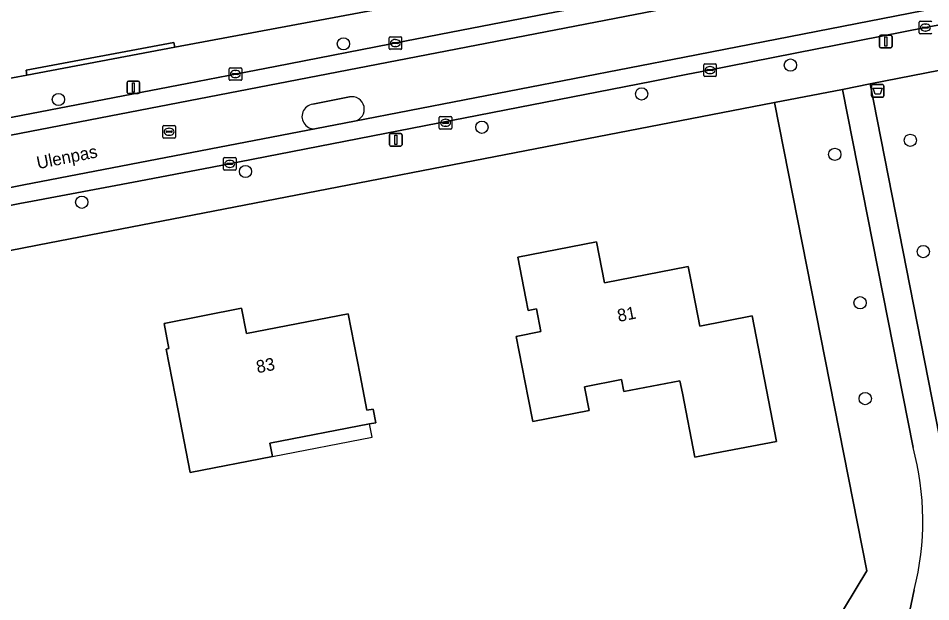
# Model space of a CAD drawing. Extents: x 157648 to 158502, y 379212 to 380938.
# Drawn here: x 158181.3 to 158254.1, y 380268.5 to 380315 of the extents above; entities that cross this region are included whole.
import ezdxf

# ---------------------------------------------------------------- set-up
doc = ezdxf.new("R2010")
doc.units = 0
for name, color, linetype in [('IMGEO_Afvalbak', 7, 'Continuous'), ('IMGEO_Boom', 7, 'Continuous'), ('IMGEO_Erf', 7, 'Continuous'), ('IMGEO_Groenvoorziening', 7, 'Continuous'), ('IMGEO_Haag', 7, 'Continuous'), ('IMGEO_Kolk', 7, 'Continuous'), ('IMGEO_Lichtmast', 7, 'Continuous'), ('IMGEO_Openbare_ruimte_label', 7, 'Continuous'), ('IMGEO_Pand', 7, 'Continuous'), ('IMGEO_Pand_nummerreeks', 7, 'Continuous'), ('IMGEO_Pand_overbouw', 7, 'Continuous'), ('IMGEO_Rijbaan_lokaal_gesloten', 7, 'Continuous'), ('IMGEO_Rioolput', 7, 'Continuous'), ('IMGEO_Verkeerseiland_gesloten', 7, 'Continuous'), ('IMGEO_Voetpad_halfverhard', 7, 'Continuous'), ('IMGEO_Voetpad_open', 7, 'Continuous')]:
    doc.layers.add(name, color=color, linetype=linetype)

msp = doc.modelspace()

# ---------------------------------------------------------------- linework, layer by layer
at = {"layer": 'IMGEO_Afvalbak'}
for p, q in [((158249.366, 380308.765), (158249.366, 380309.565)), ((158249.366, 380309.565), (158249.366, 380308.765)), ((158249.466, 380309.665), (158250.256, 380309.665)), ((158250.256, 380309.665), (158249.466, 380309.665)), ((158250.356, 380309.565), (158250.356, 380308.765)), ((158250.356, 380308.765), (158250.356, 380309.565)), ((158250.256, 380308.665), (158249.466, 380308.665)), ((158249.466, 380308.665), (158250.256, 380308.665))]:
    msp.add_line(p, q, dxfattribs=at)
msp.add_lwpolyline([(158249.509, 380309.379), (158250.213, 380309.379), (158250.064, 380308.909), (158249.658, 380308.909), (158249.509, 380309.379)], dxfattribs=at)
for centre, start, end in [((158249.466, 380309.565), 90, 180), ((158249.466, 380309.565), 90, 180), ((158250.256, 380309.565), 0, 90), ((158250.256, 380309.565), 360, 90), ((158249.466, 380308.765), 180, 270), ((158249.466, 380308.765), 180, 270), ((158250.256, 380308.765), 270, 0), ((158250.256, 380308.765), 270, 0)]:
    msp.add_arc(centre, 0.1, start, end, dxfattribs=at)
at = {"layer": 'IMGEO_Boom'}
for centre in [(158207.257, 380312.917), (158242.898, 380311.222), (158231.038, 380308.923), (158184.531, 380308.478), (158218.304, 380306.268), (158252.461, 380305.227), (158246.43, 380304.11), (158199.448, 380302.741), (158186.391, 380300.295), (158253.497, 380296.356), (158248.454, 380292.281), (158248.865, 380284.64)]:
    msp.add_circle(centre, 0.489, dxfattribs=at)
at = {"layer": 'IMGEO_Erf'}
for points in [[(158225.952, 380371.26), (158204.422, 380393.396), (158178.774, 380368.449), (158177.909, 380367.608), (158154.125, 380344.473), (158152.771, 380343.156), (158146.881, 380337.427), (158148.297, 380330.186), (158148.878, 380327.214), (158153.273, 380304.733), (158161.124, 380306.278), (158179.708, 380309.991), (158182.024, 380310.426), (158181.95, 380310.819), (158193.747, 380313.032), (158193.821, 380312.639), (158216.208, 380316.839), (158216.134, 380317.232), (158218.601, 380317.695), (158218.675, 380317.302), (158222.328, 380317.988), (158222.254, 380318.381), (158232.738, 380320.348)], [(158243.431, 380250), (158242.787, 380260.656), (158248.984, 380270.917), (158241.64, 380308.242), (158182.874, 380296.861), (158153.722, 380291.177)]]:
    msp.add_lwpolyline(points, dxfattribs=at)
for points in [[(158234.287, 380285.074), (158234.093, 380286.069), (158229.606, 380285.196), (158229.42, 380286.152), (158226.472, 380285.579), (158226.84, 380283.689), (158222.355, 380282.815), (158221.99, 380284.692), (158221.034, 380289.599), (158223.007, 380289.983), (158222.654, 380291.799), (158221.999, 380291.672), (158221.814, 380292.622), (158221.173, 380295.92), (158227.441, 380297.14), (158228.077, 380293.873), (158234.747, 380295.171), (158234.953, 380294.112), (158235.673, 380290.414), (158239.844, 380291.226), (158241.788, 380281.236), (158236.881, 380280.281), (158235.28, 380279.969)], [(158194.09, 380283.686), (158193.135, 380288.593), (158193.342, 380288.633), (158192.952, 380290.636), (158199.132, 380291.839), (158199.524, 380289.83), (158207.633, 380291.408), (158208.588, 380286.501), (158209.131, 380283.715), (158209.622, 380283.809), (158209.833, 380282.724), (158209.342, 380282.632), (158201.388, 380281.084), (158201.593, 380280.029), (158195.05, 380278.755)]]:
    msp.add_lwpolyline(points, close=True, dxfattribs=at)
at = {"layer": 'IMGEO_Groenvoorziening'}
msp.add_lwpolyline([(158193.821, 380312.639), (158193.747, 380313.032), (158181.95, 380310.819), (158182.024, 380310.426)], close=True, dxfattribs=at)
for points in [[(158258.955, 380273.913), (158254.843, 380310.82), (158249.246, 380309.722), (158255.06, 380280.231)], [(158252.678, 380280.756), (158247.042, 380309.288), (158241.64, 380308.242), (158248.984, 380270.917), (158242.787, 380260.656), (158243.431, 380250), (158245.234, 380221.247), (158245.754, 380218.66), (158248.342, 380219.248)], [(158248.704, 380250), (158252.76, 380269.402)]]:
    msp.add_lwpolyline(points, dxfattribs=at)
msp.add_arc((158231.253, 380274.924), 22.205, 345.60021, 15.22737, dxfattribs=at)
at = {"layer": 'IMGEO_Haag'}
msp.add_lwpolyline([(158193.821, 380312.639), (158193.747, 380313.032), (158181.95, 380310.819), (158182.024, 380310.426)], close=True, dxfattribs=at)
at = {"layer": 'IMGEO_Kolk'}
for p, q in [((158253.162, 380313.787), (158253.162, 380314.639)), ((158253.237, 380314.713), (158254.089, 380314.713)), ((158253.421, 380314.207), (158253.421, 380314.219)), ((158253.464, 380314.256), (158253.862, 380314.256)), ((158253.65, 380314.493), (158253.675, 380314.493)), ((158253.905, 380314.219), (158253.905, 380314.207)), ((158210.975, 380313.479), (158211.827, 380313.479)), ((158254.089, 380313.713), (158253.237, 380313.713)), ((158253.859, 380314.17), (158253.461, 380314.17)), ((158253.673, 380313.933), (158253.648, 380313.933)), ((158210.9, 380312.553), (158210.9, 380313.405)), ((158211.159, 380312.973), (158211.159, 380312.985)), ((158211.597, 380312.936), (158211.199, 380312.936)), ((158211.202, 380313.022), (158211.6, 380313.022)), ((158211.388, 380313.259), (158211.413, 380313.259)), ((158211.643, 380312.985), (158211.643, 380312.973)), ((158211.901, 380313.405), (158211.901, 380312.553)), ((158211.827, 380312.479), (158210.975, 380312.479)), ((158211.411, 380312.699), (158211.386, 380312.699)), ((158236.064, 380311.326), (158236.916, 380311.326)), ((158198.143, 380310.085), (158198.143, 380310.937)), ((158198.218, 380311.011), (158199.07, 380311.011)), ((158198.631, 380310.791), (158198.656, 380310.791)), ((158199.144, 380310.937), (158199.144, 380310.085)), ((158235.989, 380310.4), (158235.989, 380311.252)), ((158236.248, 380310.82), (158236.248, 380310.832)), ((158236.686, 380310.783), (158236.288, 380310.783)), ((158236.291, 380310.869), (158236.689, 380310.869)), ((158236.477, 380311.106), (158236.502, 380311.106)), ((158236.732, 380310.832), (158236.732, 380310.82)), ((158236.99, 380311.252), (158236.99, 380310.4)), ((158199.07, 380310.011), (158198.218, 380310.011)), ((158198.402, 380310.505), (158198.402, 380310.517)), ((158198.84, 380310.468), (158198.442, 380310.468)), ((158198.445, 380310.554), (158198.843, 380310.554)), ((158198.654, 380310.231), (158198.629, 380310.231)), ((158198.886, 380310.517), (158198.886, 380310.505)), ((158236.916, 380310.326), (158236.064, 380310.326)), ((158236.5, 380310.546), (158236.475, 380310.546)), ((158214.904, 380306.196), (158214.904, 380307.048)), ((158214.979, 380307.122), (158215.831, 380307.122)), ((158215.905, 380307.048), (158215.905, 380306.196)), ((158215.163, 380306.616), (158215.163, 380306.628)), ((158215.601, 380306.579), (158215.203, 380306.579)), ((158215.206, 380306.665), (158215.604, 380306.665)), ((158215.415, 380306.342), (158215.39, 380306.342)), ((158215.392, 380306.902), (158215.417, 380306.902)), ((158215.647, 380306.628), (158215.647, 380306.616)), ((158215.831, 380306.122), (158214.979, 380306.122)), ((158197.694, 380302.925), (158197.694, 380303.777)), ((158197.769, 380303.851), (158198.621, 380303.851)), ((158197.953, 380303.345), (158197.953, 380303.357)), ((158198.391, 380303.308), (158197.993, 380303.308)), ((158197.996, 380303.394), (158198.394, 380303.394)), ((158198.182, 380303.631), (158198.207, 380303.631)), ((158198.437, 380303.357), (158198.437, 380303.345)), ((158198.695, 380303.777), (158198.695, 380302.925)), ((158198.621, 380302.851), (158197.769, 380302.851)), ((158198.205, 380303.071), (158198.18, 380303.071))]:
    msp.add_line(p, q, dxfattribs=at)
for points in [[(158253.162, 380313.787), (158253.162, 380314.639)], [(158253.237, 380314.713), (158254.089, 380314.713)], [(158210.975, 380313.479), (158211.827, 380313.479)], [(158254.089, 380313.713), (158253.237, 380313.713)], [(158210.9, 380312.553), (158210.9, 380313.405)], [(158211.901, 380313.405), (158211.901, 380312.553)], [(158211.827, 380312.479), (158210.975, 380312.479)], [(158236.064, 380311.326), (158236.916, 380311.326)], [(158198.143, 380310.085), (158198.143, 380310.937)], [(158198.218, 380311.011), (158199.07, 380311.011)], [(158199.144, 380310.937), (158199.144, 380310.085)], [(158235.989, 380310.4), (158235.989, 380311.252)], [(158236.99, 380311.252), (158236.99, 380310.4)], [(158199.07, 380310.011), (158198.218, 380310.011)], [(158236.916, 380310.326), (158236.064, 380310.326)], [(158214.904, 380306.196), (158214.904, 380307.048)], [(158214.979, 380307.122), (158215.831, 380307.122)], [(158215.905, 380307.048), (158215.905, 380306.196)], [(158215.831, 380306.122), (158214.979, 380306.122)], [(158197.694, 380302.925), (158197.694, 380303.777)], [(158197.769, 380303.851), (158198.621, 380303.851)], [(158198.695, 380303.777), (158198.695, 380302.925)], [(158198.621, 380302.851), (158197.769, 380302.851)]]:
    msp.add_lwpolyline(points, dxfattribs=at)
for centre, radius, start, end in [((158253.239, 380314.637), 0.0765, 91.55205, 178.44795), ((158253.239, 380314.637), 0.0765, 91.55205, 178.44795), ((158253.461, 380314.216), 0.0403, 85.87752, 175.75265), ((158253.458, 380314.206), 0.0366, 178.93798, 274.71019), ((158253.862, 380314.213), 0.043, 264.86636, 352.45326), ((158253.866, 380314.218), 0.0386, 1.73085, 96.63898), ((158254.087, 380314.637), 0.0765, 1.55205, 88.44795), ((158254.087, 380314.637), 0.0765, 1.55205, 88.44795), ((158210.977, 380313.403), 0.0765, 91.55205, 178.44795), ((158210.977, 380313.403), 0.0765, 91.55205, 178.44795), ((158211.825, 380313.403), 0.0765, 1.55205, 88.44795), ((158211.825, 380313.403), 0.0765, 1.55205, 88.44795), ((158253.239, 380313.789), 0.0765, 181.55205, 268.44795), ((158253.239, 380313.789), 0.0765, 181.55205, 268.44795), ((158254.087, 380313.789), 0.0765, 271.55205, 358.44795), ((158254.087, 380313.789), 0.0765, 271.55205, 358.44795), ((158211.199, 380312.982), 0.0403, 85.87752, 175.75265), ((158211.196, 380312.972), 0.0366, 178.93798, 274.71019), ((158211.6, 380312.979), 0.043, 264.86636, 352.45326), ((158211.604, 380312.984), 0.0386, 1.73085, 96.63898), ((158210.977, 380312.555), 0.0765, 181.55205, 268.44795), ((158210.977, 380312.555), 0.0765, 181.55205, 268.44795), ((158211.825, 380312.555), 0.0765, 271.55205, 358.44795), ((158211.825, 380312.555), 0.0765, 271.55205, 358.44795), ((158236.066, 380311.25), 0.0765, 91.55205, 178.44795), ((158236.066, 380311.25), 0.0765, 91.55205, 178.44795), ((158236.914, 380311.25), 0.0765, 1.55205, 88.44795), ((158236.914, 380311.25), 0.0765, 1.55205, 88.44795), ((158198.22, 380310.935), 0.0765, 91.55205, 178.44795), ((158198.22, 380310.935), 0.0765, 91.55205, 178.44795), ((158199.068, 380310.935), 0.0765, 1.55205, 88.44795), ((158199.068, 380310.935), 0.0765, 1.55205, 88.44795), ((158236.288, 380310.829), 0.0403, 85.87752, 175.75265), ((158236.285, 380310.819), 0.0366, 178.93798, 274.71019), ((158236.689, 380310.826), 0.043, 264.86636, 352.45326), ((158236.693, 380310.831), 0.0386, 1.73085, 96.63898), ((158198.22, 380310.087), 0.0765, 181.55205, 268.44795), ((158198.22, 380310.087), 0.0765, 181.55205, 268.44795), ((158198.442, 380310.514), 0.0403, 85.87752, 175.75265), ((158198.439, 380310.504), 0.0366, 178.93798, 274.71019), ((158198.843, 380310.511), 0.043, 264.86636, 352.45326), ((158198.847, 380310.516), 0.0386, 1.73085, 96.63898), ((158199.068, 380310.087), 0.0765, 271.55205, 358.44795), ((158199.068, 380310.087), 0.0765, 271.55205, 358.44795), ((158236.066, 380310.402), 0.0765, 181.55205, 268.44795), ((158236.066, 380310.402), 0.0765, 181.55205, 268.44795), ((158236.914, 380310.402), 0.0765, 271.55205, 358.44795), ((158236.914, 380310.402), 0.0765, 271.55205, 358.44795), ((158214.981, 380307.046), 0.0765, 91.55205, 178.44795), ((158214.981, 380307.046), 0.0765, 91.55205, 178.44795), ((158215.829, 380307.046), 0.0765, 1.55205, 88.44795), ((158215.829, 380307.046), 0.0765, 1.55205, 88.44795), ((158214.981, 380306.198), 0.0765, 181.55205, 268.44795), ((158214.981, 380306.198), 0.0765, 181.55205, 268.44795), ((158215.203, 380306.625), 0.0403, 85.87752, 175.75265), ((158215.2, 380306.615), 0.0366, 178.93798, 274.71019), ((158215.604, 380306.622), 0.043, 264.86636, 352.45326), ((158215.608, 380306.627), 0.0386, 1.73085, 96.63898), ((158215.829, 380306.198), 0.0765, 271.55205, 358.44795), ((158215.829, 380306.198), 0.0765, 271.55205, 358.44795), ((158197.771, 380303.775), 0.0765, 91.55205, 178.44795), ((158197.771, 380303.775), 0.0765, 91.55205, 178.44795), ((158197.993, 380303.354), 0.0403, 85.87752, 175.75265), ((158197.99, 380303.344), 0.0366, 178.93798, 274.71019), ((158198.394, 380303.351), 0.043, 264.86636, 352.45326), ((158198.398, 380303.356), 0.0386, 1.73085, 96.63898), ((158198.619, 380303.775), 0.0765, 1.55205, 88.44795), ((158198.619, 380303.775), 0.0765, 1.55205, 88.44795), ((158197.771, 380302.927), 0.0765, 181.55205, 268.44795), ((158197.771, 380302.927), 0.0765, 181.55205, 268.44795), ((158198.619, 380302.927), 0.0765, 271.55205, 358.44795), ((158198.619, 380302.927), 0.0765, 271.55205, 358.44795)]:
    msp.add_arc(centre, radius, start, end, dxfattribs=at)
for centre, major_axis, ratio, start_param, end_param in [((158253.649, 380314.213), (-0.387, 0.002), 0.722429, 4.712389, 7.853982), ((158253.674, 380314.213), (-0.39, 0.002), 0.717154, 1.570796, 4.712389), ((158211.387, 380312.979), (-0.387, 0.002), 0.722429, 4.712389, 7.853982), ((158211.412, 380312.979), (-0.39, 0.002), 0.717154, 1.570796, 4.712389), ((158198.63, 380310.511), (-0.387, 0.002), 0.722429, 4.712389, 7.853982), ((158198.655, 380310.511), (-0.39, 0.002), 0.717154, 1.570796, 4.712389), ((158236.476, 380310.826), (-0.387, 0.002), 0.722429, 4.712389, 7.853982), ((158236.501, 380310.826), (-0.39, 0.002), 0.717154, 1.570796, 4.712389), ((158215.391, 380306.622), (-0.387, 0.002), 0.722429, 4.712389, 7.853982), ((158215.416, 380306.622), (-0.39, 0.002), 0.717154, 1.570796, 4.712389), ((158198.181, 380303.351), (-0.387, 0.002), 0.722429, 4.712389, 7.853982), ((158198.206, 380303.351), (-0.39, 0.002), 0.717154, 1.570796, 4.712389)]:
    msp.add_ellipse(centre, major_axis=major_axis, ratio=ratio, start_param=start_param, end_param=end_param, dxfattribs=at)
at = {"layer": 'IMGEO_Lichtmast'}
for p, q in [((158250.011, 380312.705), (158250.011, 380313.505)), ((158250.011, 380313.505), (158250.011, 380312.705)), ((158250.111, 380313.605), (158250.901, 380313.605)), ((158250.901, 380313.605), (158250.111, 380313.605)), ((158251.001, 380313.505), (158251.001, 380312.705)), ((158251.001, 380312.705), (158251.001, 380313.505)), ((158250.901, 380312.605), (158250.111, 380312.605)), ((158250.111, 380312.605), (158250.901, 380312.605)), ((158190.009, 380309.046), (158190.009, 380309.846)), ((158190.009, 380309.846), (158190.009, 380309.046)), ((158190.109, 380309.946), (158190.899, 380309.946)), ((158190.899, 380309.946), (158190.109, 380309.946)), ((158190.999, 380309.846), (158190.999, 380309.046)), ((158190.999, 380309.046), (158190.999, 380309.846)), ((158190.899, 380308.946), (158190.109, 380308.946)), ((158190.109, 380308.946), (158190.899, 380308.946)), ((158210.939, 380304.873), (158210.939, 380305.673)), ((158210.939, 380305.673), (158210.939, 380304.873)), ((158211.039, 380305.773), (158211.829, 380305.773)), ((158211.829, 380305.773), (158211.039, 380305.773)), ((158211.929, 380305.673), (158211.929, 380304.873)), ((158211.929, 380304.873), (158211.929, 380305.673)), ((158211.829, 380304.773), (158211.039, 380304.773)), ((158211.039, 380304.773), (158211.829, 380304.773))]:
    msp.add_line(p, q, dxfattribs=at)
for points in [[(158250.431, 380313.48), (158250.581, 380313.48), (158250.581, 380312.73), (158250.431, 380312.73), (158250.431, 380313.48)], [(158190.429, 380309.821), (158190.579, 380309.821), (158190.579, 380309.071), (158190.429, 380309.071), (158190.429, 380309.821)], [(158211.359, 380305.648), (158211.509, 380305.648), (158211.509, 380304.898), (158211.359, 380304.898), (158211.359, 380305.648)]]:
    msp.add_lwpolyline(points, dxfattribs=at)
for centre, start, end in [((158250.111, 380313.505), 90, 180), ((158250.111, 380313.505), 90, 180), ((158250.901, 380313.505), 0, 90), ((158250.901, 380313.505), 360, 90), ((158250.111, 380312.705), 180, 270), ((158250.111, 380312.705), 180, 270), ((158250.901, 380312.705), 270, 0), ((158250.901, 380312.705), 270, 0), ((158190.109, 380309.846), 90, 180), ((158190.109, 380309.846), 90, 180), ((158190.899, 380309.846), 0, 90), ((158190.899, 380309.846), 360, 90), ((158190.109, 380309.046), 180, 270), ((158190.109, 380309.046), 180, 270), ((158190.899, 380309.046), 270, 0), ((158190.899, 380309.046), 270, 0), ((158211.039, 380305.673), 90, 180), ((158211.039, 380305.673), 90, 180), ((158211.829, 380305.673), 0, 90), ((158211.829, 380305.673), 360, 90), ((158211.039, 380304.873), 180, 270), ((158211.039, 380304.873), 180, 270), ((158211.829, 380304.873), 270, 0), ((158211.829, 380304.873), 270, 0)]:
    msp.add_arc(centre, 0.1, start, end, dxfattribs=at)
at = {"layer": 'IMGEO_Pand'}
for points in [[(158234.287, 380285.074), (158235.28, 380279.969), (158236.881, 380280.281), (158241.788, 380281.236), (158239.844, 380291.226), (158235.673, 380290.414), (158234.953, 380294.112), (158234.747, 380295.171), (158228.077, 380293.873), (158227.441, 380297.14), (158221.173, 380295.92), (158221.814, 380292.622), (158221.999, 380291.672), (158222.654, 380291.799), (158223.007, 380289.983), (158221.034, 380289.599), (158221.99, 380284.692), (158222.355, 380282.815), (158226.84, 380283.689), (158226.472, 380285.579), (158229.42, 380286.152), (158229.606, 380285.196), (158234.093, 380286.069)], [(158208.588, 380286.501), (158207.633, 380291.408), (158199.524, 380289.83), (158199.132, 380291.839), (158192.952, 380290.636), (158193.342, 380288.633), (158193.135, 380288.593), (158194.09, 380283.686), (158195.05, 380278.755), (158201.593, 380280.029), (158201.388, 380281.084), (158209.342, 380282.632), (158209.833, 380282.724), (158209.622, 380283.809), (158209.131, 380283.715)]]:
    msp.add_lwpolyline(points, close=True, dxfattribs=at)
at = {"layer": 'IMGEO_Pand_overbouw'}
msp.add_lwpolyline([(158209.547, 380281.577), (158209.342, 380282.632), (158201.388, 380281.084), (158201.593, 380280.029)], close=True, dxfattribs=at)
at = {"layer": 'IMGEO_Rijbaan_lokaal_gesloten'}
for points in [[(158208.15, 380306.752), (158234.449, 380311.859), (158253.417, 380315.54), (158282.223, 380321.13), (158302.352, 380325.202), (158308.481, 380327.416), (158306.936, 380331.323), (158305.918, 380330.827), (158304.148, 380330.07), (158300.886, 380329.108), (158297.379, 380328.323), (158252.667, 380319.58), (158252.411, 380320.956), (158251.522, 380320.788)], [(158233.846, 380317.318), (158233.404, 380317.232), (158233.671, 380315.858), (158176.722, 380304.856), (158152.167, 380299.945), (158151.893, 380301.318), (158151.788, 380301.298), (158130.896, 380297.205), (158131.163, 380295.831), (158075.048, 380285.052), (158075.608, 380281.802)], [(158253.663, 380314.213), (158267.99, 380316.953)], [(158253.417, 380315.54), (158234.449, 380311.859)], [(158236.263, 380310.779), (158253.663, 380314.213)], [(158234.449, 380311.859), (158208.15, 380306.752)], [(158234.715, 380310.488), (158236.263, 380310.779)], [(158196.789, 380303.085), (158231.813, 380309.91)], [(158231.813, 380309.91), (158234.715, 380310.488)], [(158204.806, 380308.098), (158207.734, 380308.682)], [(158208.15, 380306.752), (158205.098, 380306.156)], [(158075.248, 380281.174), (158093.196, 380284.325), (158116.281, 380288.679), (158133.722, 380292.14), (158133.995, 380290.767), (158150.782, 380294.149), (158150.513, 380295.523), (158181.78, 380301.67), (158205.098, 380306.156)], [(158205.098, 380306.156), (158181.78, 380301.67), (158150.513, 380295.523), (158150.782, 380294.149)], [(158190.936, 380301.977), (158196.789, 380303.085)], [(158182.046, 380300.295), (158190.936, 380301.977)], [(158174.809, 380298.869), (158181.583, 380300.207), (158182.046, 380300.295)]]:
    msp.add_lwpolyline(points, dxfattribs=at)
msp.add_lwpolyline([(158176.722, 380304.856), (158233.671, 380315.858), (158233.404, 380317.232), (158223.56, 380315.331), (158219.827, 380314.609), (158216.662, 380313.996), (158212.142, 380313.121), (158201.813, 380311.121), (158198.098, 380310.405), (158194.789, 380309.767), (158180.175, 380306.948), (158176.452, 380306.23), (158151.893, 380301.318), (158152.167, 380299.945)], close=True, dxfattribs=at)
for centre, radius, start, end in [((158207.934, 380307.715), 0.987, 282.64403, 101.68331), ((158204.936, 380307.125), 0.982, 97.61804, 279.48388)]:
    msp.add_arc(centre, radius, start, end, dxfattribs=at)
at = {"layer": 'IMGEO_Rioolput'}
for p, q in [((158192.857, 380305.484), (158192.857, 380306.336)), ((158192.932, 380306.41), (158193.784, 380306.41)), ((158193.858, 380306.336), (158193.858, 380305.484)), ((158193.116, 380305.904), (158193.116, 380305.916)), ((158193.554, 380305.867), (158193.156, 380305.867)), ((158193.159, 380305.953), (158193.557, 380305.953)), ((158193.368, 380305.63), (158193.343, 380305.63)), ((158193.345, 380306.19), (158193.37, 380306.19)), ((158193.6, 380305.916), (158193.6, 380305.904)), ((158193.784, 380305.41), (158192.932, 380305.41))]:
    msp.add_line(p, q, dxfattribs=at)
for points in [[(158192.857, 380305.484), (158192.857, 380306.336)], [(158192.932, 380306.41), (158193.784, 380306.41)], [(158193.858, 380306.336), (158193.858, 380305.484)], [(158193.784, 380305.41), (158192.932, 380305.41)]]:
    msp.add_lwpolyline(points, dxfattribs=at)
for centre, radius, start, end in [((158192.934, 380306.334), 0.0765, 91.55205, 178.44795), ((158192.934, 380306.334), 0.0765, 91.55205, 178.44795), ((158193.782, 380306.334), 0.0765, 1.55205, 88.44795), ((158193.782, 380306.334), 0.0765, 1.55205, 88.44795), ((158192.934, 380305.486), 0.0765, 181.55205, 268.44795), ((158192.934, 380305.486), 0.0765, 181.55205, 268.44795), ((158193.156, 380305.913), 0.0403, 85.87752, 175.75265), ((158193.153, 380305.903), 0.0366, 178.93798, 274.71019), ((158193.557, 380305.91), 0.043, 264.86636, 352.45326), ((158193.561, 380305.915), 0.0386, 1.73085, 96.63898), ((158193.782, 380305.486), 0.0765, 271.55205, 358.44795), ((158193.782, 380305.486), 0.0765, 271.55205, 358.44795)]:
    msp.add_arc(centre, radius, start, end, dxfattribs=at)
for centre, major_axis, ratio, start_param, end_param in [((158193.344, 380305.91), (-0.387, 0.002), 0.722429, 4.712389, 7.853982), ((158193.369, 380305.91), (-0.39, 0.002), 0.717154, 1.570796, 4.712389)]:
    msp.add_ellipse(centre, major_axis=major_axis, ratio=ratio, start_param=start_param, end_param=end_param, dxfattribs=at)
at = {"layer": 'IMGEO_Verkeerseiland_gesloten'}
for points in [[(158207.734, 380308.682), (158204.806, 380308.098)], [(158205.098, 380306.156), (158208.15, 380306.752)]]:
    msp.add_lwpolyline(points, dxfattribs=at)
for centre, radius, start, end in [((158207.934, 380307.715), 0.987, 282.64403, 101.68331), ((158204.936, 380307.125), 0.982, 97.61804, 279.48388)]:
    msp.add_arc(centre, radius, start, end, dxfattribs=at)
at = {"layer": 'IMGEO_Voetpad_halfverhard'}
for points in [[(158255.06, 380280.231), (158249.246, 380309.722), (158247.042, 380309.288), (158252.678, 380280.756)], [(158252.76, 380269.402), (158248.704, 380250)]]:
    msp.add_lwpolyline(points, dxfattribs=at)
msp.add_arc((158231.253, 380274.924), 22.205, 345.60021, 15.22737, dxfattribs=at)
at = {"layer": 'IMGEO_Voetpad_open'}
for points in [[(158241.64, 380308.242), (158247.042, 380309.288), (158249.246, 380309.722), (158254.843, 380310.82), (158256.222, 380311.09), (158264.365, 380312.705), (158312.921, 380322.194), (158313.914, 380322.39), (158316.461, 380324.918), (158315.578, 380325.699)], [(158302.731, 380323.85), (158297.03, 380322.697), (158291.127, 380321.503), (158282.495, 380319.757), (158272.265, 380317.78), (158267.99, 380316.953), (158253.663, 380314.213), (158236.263, 380310.779), (158234.715, 380310.488), (158231.813, 380309.91), (158196.789, 380303.085), (158190.936, 380301.977), (158182.046, 380300.295), (158181.583, 380300.207), (158174.809, 380298.869), (158168.769, 380297.676), (158152.391, 380294.441), (158150.782, 380294.149)], [(158238.111, 380321.091), (158232.82, 380319.956), (158222.328, 380317.988), (158218.675, 380317.302), (158216.208, 380316.839), (158193.821, 380312.639), (158182.024, 380310.426), (158179.708, 380309.991), (158161.124, 380306.278), (158153.273, 380304.733), (158151.258, 380304.336)], [(158201.813, 380311.121), (158212.142, 380313.121), (158216.662, 380313.996), (158219.827, 380314.609), (158223.56, 380315.331), (158233.404, 380317.232), (158233.846, 380317.318)], [(158151.788, 380301.298), (158151.893, 380301.318), (158176.452, 380306.23), (158180.175, 380306.948), (158194.789, 380309.767), (158198.098, 380310.405), (158201.813, 380311.121)], [(158153.722, 380291.177), (158182.874, 380296.861), (158241.64, 380308.242)]]:
    msp.add_lwpolyline(points, dxfattribs=at)

# ---------------------------------------------------------------- texts
at = {"layer": 'IMGEO_Openbare_ruimte_label'}
msp.add_text('Ulenpas', height=1, rotation=11.18633, dxfattribs=at).set_placement((158182.898, 380302.927))
at = {"layer": 'IMGEO_Pand_nummerreeks'}
for s, rotation, p in [('81', 11.01228, (158229.2, 380290.75)), ('83', 11.01225, (158200.405, 380286.66))]:
    msp.add_text(s, height=1, rotation=rotation, dxfattribs=at).set_placement(p)

doc.saveas('drawing.dxf')
